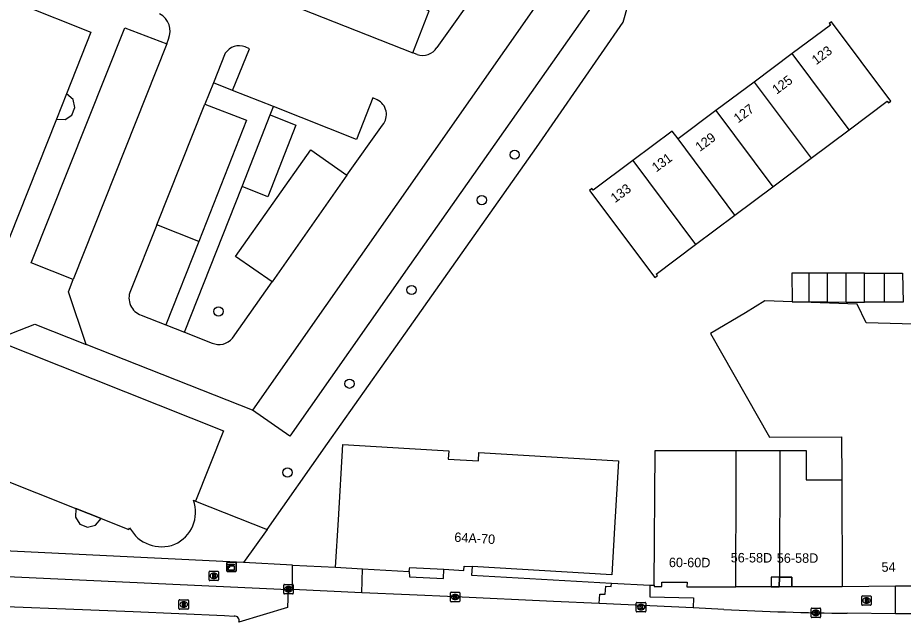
# Model space of a CAD drawing. Extents: x 160026 to 161302, y 384757 to 385701.
# Drawn here: x 160458.6 to 160552.2, y 384813.3 to 384876.9 of the extents above; entities that cross this region are included whole.
import ezdxf

# ---------------------------------------------------------------- set-up
doc = ezdxf.new("R2010")
doc.units = 0
for name, color, linetype in [('IMGEO_Boom', 7, 'Continuous'), ('IMGEO_Brandkraan', 7, 'Continuous'), ('IMGEO_Fietspad_open', 7, 'Continuous'), ('IMGEO_Grasland_overig', 7, 'Continuous'), ('IMGEO_Groenvoorziening', 7, 'Continuous'), ('IMGEO_Kast', 7, 'Continuous'), ('IMGEO_Kolk', 7, 'Continuous'), ('IMGEO_Pand', 7, 'Continuous'), ('IMGEO_Pand_nummerreeks', 7, 'Continuous'), ('IMGEO_Pand_overbouw', 7, 'Continuous'), ('IMGEO_Parkeervlak_open', 7, 'Continuous'), ('IMGEO_Rijbaan_lokaal_open', 7, 'Continuous'), ('IMGEO_Rioolput', 7, 'Continuous'), ('IMGEO_Voetpad_open', 7, 'Continuous')]:
    doc.layers.add(name, color=color, linetype=linetype)

msp = doc.modelspace()

# ---------------------------------------------------------------- linework, layer by layer
at = {"layer": 'IMGEO_Boom'}
for centre in [(160511.118, 384862.418), (160507.639, 384857.62), (160500.22, 384848.117), (160479.816, 384845.848), (160493.66, 384838.209), (160487.111, 384828.824)]:
    msp.add_circle(centre, 0.489, dxfattribs=at)
at = {"layer": 'IMGEO_Brandkraan'}
for p, q in [((160478.821, 384817.471), (160478.821, 384818.323)), ((160478.896, 384818.397), (160479.748, 384818.397)), ((160479.309, 384818.177), (160479.334, 384818.177)), ((160479.822, 384818.323), (160479.822, 384817.471)), ((160479.748, 384817.397), (160478.896, 384817.397)), ((160479.332, 384817.617), (160479.307, 384817.617)), ((160547.789, 384814.861), (160547.789, 384815.713)), ((160547.864, 384815.787), (160548.716, 384815.787)), ((160548.3, 384815.007), (160548.275, 384815.007)), ((160548.277, 384815.567), (160548.302, 384815.567)), ((160548.79, 384815.713), (160548.79, 384814.861)), ((160548.716, 384814.787), (160547.864, 384814.787))]:
    msp.add_line(p, q, dxfattribs=at)
for points in [[(160478.821, 384817.471), (160478.821, 384818.323)], [(160478.896, 384818.397), (160479.748, 384818.397)], [(160479.169, 384818.097), (160479.169, 384817.697), (160479.382, 384817.697)], [(160479.4, 384818.097), (160479.169, 384818.097)], [(160479.348, 384818.016), (160479.294, 384818.016), (160479.294, 384817.94)], [(160479.294, 384817.94), (160479.347, 384817.94)], [(160479.356, 384817.864), (160479.294, 384817.864), (160479.294, 384817.783)], [(160479.822, 384818.323), (160479.822, 384817.471)], [(160479.748, 384817.397), (160478.896, 384817.397)], [(160479.294, 384817.783), (160479.356, 384817.783)], [(160547.789, 384814.861), (160547.789, 384815.713)], [(160547.864, 384815.787), (160548.716, 384815.787)], [(160548.137, 384815.487), (160548.137, 384815.087), (160548.35, 384815.087)], [(160548.368, 384815.487), (160548.137, 384815.487)], [(160548.316, 384815.406), (160548.262, 384815.406), (160548.262, 384815.33)], [(160548.262, 384815.33), (160548.315, 384815.33)], [(160548.324, 384815.254), (160548.262, 384815.254), (160548.262, 384815.173)], [(160548.262, 384815.173), (160548.324, 384815.173)], [(160548.79, 384815.713), (160548.79, 384814.861)], [(160548.716, 384814.787), (160547.864, 384814.787)]]:
    msp.add_lwpolyline(points, dxfattribs=at)
for centre, radius, start, end in [((160478.898, 384818.321), 0.0765, 91.55205, 178.44795), ((160478.898, 384818.321), 0.0765, 91.55205, 178.44795), ((160479.349, 384817.978), 0.0379, 267.82845, 90.93552), ((160479.357, 384817.823), 0.0404, 269.87594, 90.50774), ((160479.404, 384817.952), 0.145, 59.4692, 91.53667), ((160479.429, 384817.999), 0.0922, 285.51372, 58.15012), ((160479.434, 384817.807), 0.105, 301.31148, 78.98903), ((160479.746, 384818.321), 0.0765, 1.55205, 88.44795), ((160479.746, 384818.321), 0.0765, 1.55205, 88.44795), ((160478.898, 384817.473), 0.0765, 181.55205, 268.44795), ((160478.898, 384817.473), 0.0765, 181.55205, 268.44795), ((160479.388, 384817.948), 0.251, 268.66757, 293.53466), ((160479.746, 384817.473), 0.0765, 271.55205, 358.44795), ((160479.746, 384817.473), 0.0765, 271.55205, 358.44795), ((160547.866, 384815.711), 0.0765, 91.55205, 178.44795), ((160547.866, 384815.711), 0.0765, 91.55205, 178.44795), ((160548.317, 384815.368), 0.0379, 267.82845, 90.93552), ((160548.325, 384815.213), 0.0404, 269.87594, 90.50774), ((160548.356, 384815.338), 0.251, 268.66757, 293.53466), ((160548.372, 384815.342), 0.145, 59.4692, 91.53667), ((160548.397, 384815.389), 0.0922, 285.51372, 58.15012), ((160548.402, 384815.197), 0.105, 301.31148, 78.98903), ((160548.714, 384815.711), 0.0765, 1.55205, 88.44795), ((160548.714, 384815.711), 0.0765, 1.55205, 88.44795), ((160547.866, 384814.863), 0.0765, 181.55205, 268.44795), ((160547.866, 384814.863), 0.0765, 181.55205, 268.44795), ((160548.714, 384814.863), 0.0765, 271.55205, 358.44795), ((160548.714, 384814.863), 0.0765, 271.55205, 358.44795)]:
    msp.add_arc(centre, radius, start, end, dxfattribs=at)
for centre, major_axis, ratio, start_param, end_param in [((160479.308, 384817.897), (-0.387, 0.002), 0.722429, 4.712389, 7.853982), ((160479.333, 384817.897), (-0.39, 0.002), 0.717154, 1.570796, 4.712389), ((160548.276, 384815.287), (-0.387, 0.002), 0.722429, 4.712389, 7.853982), ((160548.301, 384815.287), (-0.39, 0.002), 0.717154, 1.570796, 4.712389)]:
    msp.add_ellipse(centre, major_axis=major_axis, ratio=ratio, start_param=start_param, end_param=end_param, dxfattribs=at)
at = {"layer": 'IMGEO_Fietspad_open'}
for points in [[(160384.045, 384822.938), (160388.287, 384822.046), (160391.623, 384821.499), (160396.047, 384820.967), (160397.47, 384820.825), (160432.206, 384819.003), (160434.665, 384818.884), (160487.18, 384816.467)], [(160396.553, 384817.704), (160399.135, 384817.504), (160423.501, 384816.289), (160451.079, 384814.899), (160470.802, 384814.136), (160480.436, 384813.709), (160481.468, 384813.626)]]:
    msp.add_lwpolyline(points, dxfattribs=at)
msp.add_arc((160481.563, 384813.199), 0.438, 332.64945, 102.59348, dxfattribs=at)
at = {"layer": 'IMGEO_Grasland_overig'}
for points in [[(160484.944, 384822.805), (160491.35, 384831.882), (160500, 384844.139), (160506.846, 384853.84), (160513.427, 384863.164), (160522.58, 384876.446), (160528.803, 384898.479), (160528.344, 384898.663)], [(160456.162, 384842.86), (160460.428, 384844.498), (160465.825, 384842.366)], [(160477.398, 384825.79), (160484.944, 384822.805)]]:
    msp.add_lwpolyline(points, dxfattribs=at)
at = {"layer": 'IMGEO_Groenvoorziening'}
msp.add_lwpolyline([(160484.944, 384822.805), (160482.465, 384819.293)], dxfattribs=at)
at = {"layer": 'IMGEO_Kast'}
for p, q in [((160480.689, 384818.432), (160480.689, 384819.273)), ((160480.689, 384819.273), (160480.689, 384818.432)), ((160480.764, 384819.357), (160481.605, 384819.357)), ((160481.605, 384819.357), (160480.764, 384819.357)), ((160481.689, 384819.282), (160481.689, 384818.441)), ((160481.689, 384818.441), (160481.689, 384819.282)), ((160481.614, 384818.357), (160480.773, 384818.357)), ((160480.773, 384818.357), (160481.614, 384818.357))]:
    msp.add_line(p, q, dxfattribs=at)
for points in [[(160480.884, 384819.147), (160481.484, 384819.147), (160481.484, 384819.062), (160480.884, 384819.062), (160480.884, 384819.147)], [(160480.884, 384818.972), (160481.484, 384818.972), (160481.484, 384818.483), (160480.884, 384818.483), (160480.884, 384818.972)]]:
    msp.add_lwpolyline(points, dxfattribs=at)
msp.add_circle((160480.968, 384818.821), 0.0377, dxfattribs=at)
for centre, start, end in [((160480.767, 384819.279), 92.4484, 184.28452), ((160480.767, 384819.279), 92.4484, 184.28452), ((160481.611, 384819.279), 2.4484, 94.28452), ((160481.611, 384819.279), 2.4484, 94.28452), ((160480.767, 384818.435), 182.4484, 274.28452), ((160480.767, 384818.435), 182.4484, 274.28452), ((160481.611, 384818.435), 272.4484, 4.28452), ((160481.611, 384818.435), 272.4484, 4.28452)]:
    msp.add_arc(centre, 0.0779, start, end, dxfattribs=at)
at = {"layer": 'IMGEO_Kolk'}
for p, q in [((160486.715, 384816.065), (160486.715, 384816.917)), ((160486.79, 384816.991), (160487.642, 384816.991)), ((160487.716, 384816.917), (160487.716, 384816.065)), ((160487.642, 384815.991), (160486.79, 384815.991)), ((160487.226, 384816.211), (160487.201, 384816.211)), ((160487.203, 384816.771), (160487.228, 384816.771)), ((160504.321, 384815.238), (160504.321, 384816.09)), ((160504.396, 384816.164), (160505.248, 384816.164)), ((160504.809, 384815.944), (160504.834, 384815.944)), ((160505.322, 384816.09), (160505.322, 384815.238)), ((160505.248, 384815.164), (160504.396, 384815.164)), ((160504.832, 384815.384), (160504.807, 384815.384)), ((160523.966, 384814.163), (160523.966, 384815.015)), ((160524.041, 384815.089), (160524.893, 384815.089)), ((160524.967, 384815.015), (160524.967, 384814.163)), ((160524.893, 384814.089), (160524.041, 384814.089)), ((160524.477, 384814.309), (160524.452, 384814.309)), ((160524.454, 384814.869), (160524.479, 384814.869)), ((160542.445, 384813.561), (160542.445, 384814.413)), ((160542.52, 384814.487), (160543.372, 384814.487)), ((160542.933, 384814.267), (160542.958, 384814.267)), ((160543.446, 384814.413), (160543.446, 384813.561)), ((160543.372, 384813.487), (160542.52, 384813.487)), ((160542.956, 384813.707), (160542.931, 384813.707))]:
    msp.add_line(p, q, dxfattribs=at)
for points in [[(160486.715, 384816.065), (160486.715, 384816.917)], [(160486.79, 384816.991), (160487.642, 384816.991)], [(160487.716, 384816.917), (160487.716, 384816.065)], [(160487.642, 384815.991), (160486.79, 384815.991)], [(160487.036, 384816.691), (160487.159, 384816.691), (160487.159, 384816.54), (160487.289, 384816.691), (160487.453, 384816.691), (160487.307, 384816.54), (160487.46, 384816.291), (160487.308, 384816.291), (160487.223, 384816.455), (160487.159, 384816.388), (160487.159, 384816.291), (160487.036, 384816.291), (160487.036, 384816.691)], [(160504.321, 384815.238), (160504.321, 384816.09)], [(160504.396, 384816.164), (160505.248, 384816.164)], [(160505.322, 384816.09), (160505.322, 384815.238)], [(160505.248, 384815.164), (160504.396, 384815.164)], [(160504.642, 384815.864), (160504.765, 384815.864), (160504.765, 384815.713), (160504.895, 384815.864), (160505.059, 384815.864), (160504.913, 384815.713), (160505.066, 384815.464), (160504.914, 384815.464), (160504.829, 384815.628), (160504.765, 384815.561), (160504.765, 384815.464), (160504.642, 384815.464), (160504.642, 384815.864)], [(160523.966, 384814.163), (160523.966, 384815.015)], [(160524.041, 384815.089), (160524.893, 384815.089)], [(160524.967, 384815.015), (160524.967, 384814.163)], [(160524.893, 384814.089), (160524.041, 384814.089)], [(160524.287, 384814.789), (160524.41, 384814.789), (160524.41, 384814.638), (160524.54, 384814.789), (160524.704, 384814.789), (160524.558, 384814.638), (160524.711, 384814.389), (160524.559, 384814.389), (160524.474, 384814.553), (160524.41, 384814.486), (160524.41, 384814.389), (160524.287, 384814.389), (160524.287, 384814.789)], [(160542.445, 384813.561), (160542.445, 384814.413)], [(160542.52, 384814.487), (160543.372, 384814.487)], [(160542.766, 384814.187), (160542.889, 384814.187), (160542.889, 384814.036), (160543.019, 384814.187), (160543.183, 384814.187), (160543.037, 384814.036), (160543.19, 384813.787), (160543.038, 384813.787), (160542.953, 384813.951), (160542.889, 384813.884), (160542.889, 384813.787), (160542.766, 384813.787), (160542.766, 384814.187)], [(160543.446, 384814.413), (160543.446, 384813.561)], [(160543.372, 384813.487), (160542.52, 384813.487)]]:
    msp.add_lwpolyline(points, dxfattribs=at)
for centre, start, end in [((160486.792, 384816.915), 91.55205, 178.44795), ((160486.792, 384816.915), 91.55205, 178.44795), ((160487.64, 384816.915), 1.55205, 88.44795), ((160487.64, 384816.915), 1.55205, 88.44795), ((160486.792, 384816.067), 181.55205, 268.44795), ((160486.792, 384816.067), 181.55205, 268.44795), ((160487.64, 384816.067), 271.55205, 358.44795), ((160487.64, 384816.067), 271.55205, 358.44795), ((160504.398, 384816.088), 91.55205, 178.44795), ((160504.398, 384816.088), 91.55205, 178.44795), ((160505.246, 384816.088), 1.55205, 88.44795), ((160505.246, 384816.088), 1.55205, 88.44795), ((160504.398, 384815.24), 181.55205, 268.44795), ((160504.398, 384815.24), 181.55205, 268.44795), ((160505.246, 384815.24), 271.55205, 358.44795), ((160505.246, 384815.24), 271.55205, 358.44795), ((160524.043, 384815.013), 91.55205, 178.44795), ((160524.043, 384815.013), 91.55205, 178.44795), ((160524.891, 384815.013), 1.55205, 88.44795), ((160524.891, 384815.013), 1.55205, 88.44795), ((160524.043, 384814.165), 181.55205, 268.44795), ((160524.043, 384814.165), 181.55205, 268.44795), ((160524.891, 384814.165), 271.55205, 358.44795), ((160524.891, 384814.165), 271.55205, 358.44795), ((160542.522, 384814.411), 91.55205, 178.44795), ((160542.522, 384814.411), 91.55205, 178.44795), ((160543.37, 384814.411), 1.55205, 88.44795), ((160543.37, 384814.411), 1.55205, 88.44795), ((160542.522, 384813.563), 181.55205, 268.44795), ((160542.522, 384813.563), 181.55205, 268.44795), ((160543.37, 384813.563), 271.55205, 358.44795), ((160543.37, 384813.563), 271.55205, 358.44795)]:
    msp.add_arc(centre, 0.0765, start, end, dxfattribs=at)
for centre, major_axis, ratio, start_param, end_param in [((160487.202, 384816.491), (-0.387, 0.002), 0.722429, 4.712389, 7.853982), ((160487.227, 384816.491), (-0.39, 0.002), 0.717154, 1.570796, 4.712389), ((160504.808, 384815.664), (-0.387, 0.002), 0.722429, 4.712389, 7.853982), ((160504.833, 384815.664), (-0.39, 0.002), 0.717154, 1.570796, 4.712389), ((160524.453, 384814.589), (-0.387, 0.002), 0.722429, 4.712389, 7.853982), ((160524.478, 384814.589), (-0.39, 0.002), 0.717154, 1.570796, 4.712389), ((160542.932, 384813.987), (-0.387, 0.002), 0.722429, 4.712389, 7.853982), ((160542.957, 384813.987), (-0.39, 0.002), 0.717154, 1.570796, 4.712389)]:
    msp.add_ellipse(centre, major_axis=major_axis, ratio=ratio, start_param=start_param, end_param=end_param, dxfattribs=at)
at = {"layer": 'IMGEO_Pand'}
for points in [[(160458.854, 384878.113), (160458.909, 384878.345), (160466.344, 384875.376), (160463.744, 384868.841), (160462.686, 384866.181), (160454.71, 384846.132), (160453.785, 384843.807), (160456.162, 384842.86)], [(160546.457, 384865.058), (160550.481, 384868.067), (160550.611, 384867.895), (160550.866, 384868.087), (160544.605, 384876.481), (160544.348, 384876.289), (160544.48, 384876.113), (160540.442, 384873.1)], [(160540.442, 384873.1), (160536.415, 384870.096)], [(160546.457, 384865.058), (160540.442, 384873.1)], [(160536.415, 384870.096), (160532.388, 384867.091)], [(160536.415, 384870.096), (160542.434, 384862.048)], [(160482.302, 384859.054), (160485.287, 384866.621)], [(160485.287, 384866.621), (160488.008, 384865.548), (160485.023, 384857.981), (160482.302, 384859.054)], [(160532.388, 384867.091), (160528.379, 384864.1)], [(160532.388, 384867.091), (160538.41, 384859.039)], [(160528.379, 384864.1), (160527.773, 384864.914), (160523.587, 384861.794)], [(160542.434, 384862.048), (160546.457, 384865.058)], [(160534.387, 384856.03), (160528.379, 384864.1)], [(160523.587, 384861.794), (160519.404, 384858.676), (160519.278, 384858.844), (160519.022, 384858.651), (160525.941, 384849.44), (160526.195, 384849.635), (160526.064, 384849.805), (160530.225, 384852.917)], [(160523.587, 384861.794), (160530.225, 384852.917)], [(160538.41, 384859.039), (160542.434, 384862.048)], [(160534.387, 384856.03), (160538.41, 384859.039)], [(160530.225, 384852.917), (160534.387, 384856.03)], [(160542.225, 384849.888), (160540.418, 384849.888), (160540.442, 384846.856), (160542.231, 384846.852)], [(160542.231, 384846.852), (160542.225, 384849.888)], [(160544.18, 384849.888), (160542.225, 384849.888)], [(160544.186, 384846.849), (160544.18, 384849.888)], [(160546.135, 384849.888), (160544.18, 384849.888)], [(160546.141, 384846.845), (160546.135, 384849.888)], [(160548.09, 384849.887), (160546.135, 384849.888)], [(160548.096, 384846.841), (160548.09, 384849.887)], [(160548.09, 384849.887), (160550.162, 384849.887)], [(160550.162, 384849.887), (160552.111, 384849.887), (160552.16, 384846.833), (160550.162, 384846.837)], [(160550.162, 384849.887), (160550.162, 384846.837)], [(160557.11, 384844.2), (160557.109, 384844.386), (160548.25, 384844.629), (160547.311, 384846.607), (160537.567, 384846.953), (160535.49, 384845.715), (160531.804, 384843.523), (160538.028, 384832.564), (160545.657, 384832.593), (160545.679, 384828.065)], [(160542.231, 384846.852), (160544.186, 384846.849)], [(160544.186, 384846.849), (160546.141, 384846.845)], [(160546.141, 384846.845), (160548.096, 384846.841)], [(160550.162, 384846.837), (160548.096, 384846.841)], [(160456.162, 384842.86), (160480.339, 384833.224), (160477.398, 384825.79)], [(160446.602, 384835.283), (160448.94, 384834.349), (160447.918, 384831.723), (160464.745, 384825.028), (160467.407, 384823.969), (160470.36, 384822.794), (160470.431, 384822.987)], [(160492.188, 384818.812), (160492.482, 384823.804), (160492.952, 384831.788), (160500, 384831.373), (160504.153, 384831.128), (160504.101, 384830.23), (160507.286, 384830.043), (160507.338, 384830.94), (160522.099, 384830.07), (160521.681, 384822.984), (160521.387, 384817.992), (160506.608, 384818.87)], [(160525.866, 384816.897), (160525.97, 384831.141), (160534.536, 384831.144)], [(160534.496, 384816.748), (160534.537, 384828.029), (160534.536, 384830.172), (160534.536, 384831.144)], [(160534.536, 384831.144), (160539.15, 384831.146)], [(160539.15, 384831.146), (160539.147, 384830.49), (160539.146, 384830.318), (160539.082, 384817.759)], [(160539.15, 384831.146), (160541.915, 384831.147), (160541.917, 384830.485), (160541.925, 384828.053), (160545.679, 384828.065)], [(160545.679, 384828.065), (160545.681, 384827.685), (160545.734, 384816.779)], [(160477.18, 384825.89), (160477.398, 384825.79)], [(160492.188, 384818.812), (160495.033, 384818.648)], [(160499.955, 384818.365), (160500, 384818.614), (160500.031, 384818.786), (160503.637, 384818.589)], [(160503.637, 384818.589), (160505.76, 384818.473), (160505.781, 384818.914), (160506.608, 384818.87)], [(160495.033, 384818.648), (160499.955, 384818.365)], [(160525.866, 384816.897), (160525.865, 384816.766), (160526.67, 384816.76), (160526.674, 384817.22), (160529.333, 384817.217), (160529.323, 384816.753), (160534.496, 384816.748)], [(160539.082, 384817.759), (160538.229, 384817.758), (160538.231, 384816.753)], [(160539.082, 384817.759), (160540.404, 384817.761), (160540.406, 384816.756)], [(160538.231, 384816.753), (160534.691, 384816.748), (160534.496, 384816.748)], [(160540.406, 384816.756), (160544.086, 384816.761), (160545.734, 384816.779)], [(160545.734, 384816.779), (160551.363, 384816.841)], [(160551.363, 384816.841), (160551.838, 384816.842), (160555.07, 384816.851)]]:
    msp.add_lwpolyline(points, dxfattribs=at)
for centre, radius, start, end in [((160473.681, 384824.633), 3.718, 293.96688, 19.76078), ((160473.795, 384824.785), 3.814, 208.1185, 291.46748)]:
    msp.add_arc(centre, radius, start, end, dxfattribs=at)
at = {"layer": 'IMGEO_Pand_overbouw'}
for points in [[(160464.649, 384867.411), (160464.446, 384868.249), (160463.744, 384868.841), (160462.686, 384866.181), (160463.608, 384866.135), (160464.328, 384866.603)], [(160467.407, 384823.969), (160464.745, 384825.028), (160464.711, 384824.103), (160465.182, 384823.356), (160465.976, 384823.043), (160466.83, 384823.251)], [(160539.082, 384817.759), (160538.229, 384817.758), (160538.231, 384816.753), (160539.077, 384816.754)], [(160539.082, 384817.759), (160539.077, 384816.754), (160540.406, 384816.756), (160540.404, 384817.761)]]:
    msp.add_lwpolyline(points, close=True, dxfattribs=at)
at = {"layer": 'IMGEO_Parkeervlak_open'}
for points in [[(160500.361, 384873.194), (160502.074, 384877.631), (160500, 384878.451), (160477.873, 384887.204)], [(160517.812, 384886.689), (160522.781, 384883.168), (160500, 384850.695), (160487.346, 384832.658), (160483.42, 384835.416)], [(160464.457, 384849.226), (160460.026, 384850.977), (160469.933, 384875.839), (160474.361, 384874.152)], [(160485.486, 384848.991), (160481.611, 384851.67), (160489.581, 384862.926), (160493.385, 384860.239)], [(160477.726, 384853.259), (160473.306, 384855.022)]]:
    msp.add_lwpolyline(points, dxfattribs=at)
at = {"layer": 'IMGEO_Rijbaan_lokaal_open'}
for points in [[(160517.812, 384886.689), (160517.773, 384884.524), (160483.42, 384835.416)], [(160474.953, 384885.277), (160474.258, 384883.52), (160500.361, 384873.194)], [(160507.526, 384880.314), (160502.898, 384873.737)], [(160474.361, 384874.152), (160464.457, 384849.226)], [(160474.361, 384874.152), (160474.521, 384874.618)], [(160480.53, 384873.135), (160479.288, 384870.027)], [(160481.315, 384869.217), (160483.086, 384873.613), (160482.633, 384873.81)], [(160500.801, 384873.006), (160500.361, 384873.194)], [(160479.288, 384870.027), (160478.377, 384867.747)], [(160485.625, 384867.504), (160481.315, 384869.217)], [(160496.602, 384868.229), (160496.111, 384868.415), (160494.398, 384864.017), (160485.625, 384867.504)], [(160473.306, 384855.022), (160478.377, 384867.747)], [(160493.385, 384860.239), (160497.162, 384865.54)], [(160493.385, 384860.239), (160485.486, 384848.991)], [(160473.306, 384855.022), (160470.508, 384848.026)], [(160465.825, 384842.366), (160463.975, 384847.918), (160464.457, 384849.226)], [(160481.288, 384843.022), (160485.486, 384848.991)], [(160471.663, 384845.458), (160474.241, 384844.439)], [(160474.241, 384844.439), (160476.219, 384843.658)], [(160476.219, 384843.658), (160479.134, 384842.506)], [(160483.42, 384835.416), (160465.825, 384842.366)], [(160487.18, 384816.467), (160487.123, 384814.551), (160481.952, 384812.998)], [(160487.644, 384816.446), (160487.18, 384816.467)], [(160494.965, 384816.109), (160487.644, 384816.446)], [(160520.035, 384814.976), (160515.212, 384815.201), (160504.818, 384815.663), (160500, 384815.877), (160494.965, 384816.109)], [(160529.984, 384814.5), (160520.035, 384814.976)], [(160533.225, 384814.341), (160529.984, 384814.5)], [(160551.343, 384813.877), (160546.25, 384813.941)], [(160555.053, 384813.866), (160551.343, 384813.877)]]:
    msp.add_lwpolyline(points, dxfattribs=at)
for centre, radius, start, end in [((160472.639, 384875.479), 2.07, 335.41303, 62.7623), ((160481.995, 384872.184), 1.747, 68.57921, 147.01094), ((160501.36, 384874.774), 1.855, 252.44623, 325.99018), ((160495.798, 384866.659), 1.764, 320.65127, 62.8768), ((160472.285, 384847.282), 1.927, 157.26943, 251.16379), ((160479.868, 384844.195), 1.842, 246.51115, 320.43202), ((160550.076, 385150.789), 336.87, 267.13273, 269.34925)]:
    msp.add_arc(centre, radius, start, end, dxfattribs=at)
at = {"layer": 'IMGEO_Rioolput'}
for p, q in [((160475.641, 384814.444), (160475.641, 384815.296)), ((160475.716, 384815.37), (160476.568, 384815.37)), ((160476.129, 384815.15), (160476.154, 384815.15)), ((160476.642, 384815.296), (160476.642, 384814.444)), ((160476.568, 384814.37), (160475.716, 384814.37)), ((160476.152, 384814.59), (160476.127, 384814.59))]:
    msp.add_line(p, q, dxfattribs=at)
for points in [[(160475.641, 384814.444), (160475.641, 384815.296)], [(160475.716, 384815.37), (160476.568, 384815.37)], [(160476.23, 384815.068), (160475.978, 384815.07), (160475.978, 384814.67)], [(160476.156, 384814.989), (160476.102, 384814.989), (160476.102, 384814.908)], [(160476.642, 384815.296), (160476.642, 384814.444)], [(160476.568, 384814.37), (160475.716, 384814.37)], [(160475.978, 384814.67), (160476.102, 384814.67), (160476.102, 384814.832), (160476.113, 384814.832)], [(160476.102, 384814.908), (160476.154, 384814.908)], [(160476.16, 384814.803), (160476.231, 384814.67), (160476.371, 384814.67), (160476.306, 384814.796)]]:
    msp.add_lwpolyline(points, dxfattribs=at)
for centre, radius, start, end in [((160475.718, 384815.294), 0.0765, 91.55205, 178.44795), ((160475.718, 384815.294), 0.0765, 91.55205, 178.44795), ((160476.162, 384814.893), 0.0964, 77.00612, 93.18647), ((160476.176, 384814.95), 0.0378, 276.66336, 79.67722), ((160476.229, 384814.958), 0.109, 350.36119, 89.41601), ((160476.566, 384815.294), 0.0765, 1.55205, 88.44795), ((160476.566, 384815.294), 0.0765, 1.55205, 88.44795), ((160475.718, 384814.446), 0.0765, 181.55205, 268.44795), ((160475.718, 384814.446), 0.0765, 181.55205, 268.44795), ((160476.112, 384814.779), 0.0533, 26.02933, 88.69889), ((160476.138, 384815.097), 0.19, 274.7715, 282.96867), ((160476.227, 384814.958), 0.112, 277.58423, 350.98172), ((160476.211, 384814.743), 0.108, 29.51342, 73.79051), ((160476.566, 384814.446), 0.0765, 271.55205, 358.44795), ((160476.566, 384814.446), 0.0765, 271.55205, 358.44795)]:
    msp.add_arc(centre, radius, start, end, dxfattribs=at)
for centre, major_axis, ratio, start_param, end_param in [((160476.128, 384814.87), (-0.387, 0.002), 0.722429, 4.712389, 7.853982), ((160476.153, 384814.87), (-0.39, 0.002), 0.717154, 1.570796, 4.712389)]:
    msp.add_ellipse(centre, major_axis=major_axis, ratio=ratio, start_param=start_param, end_param=end_param, dxfattribs=at)
at = {"layer": 'IMGEO_Voetpad_open'}
for points in [[(160481.315, 384869.217), (160479.288, 384870.027)], [(160478.377, 384867.747), (160482.761, 384866.053), (160477.726, 384853.259)], [(160485.287, 384866.621), (160485.625, 384867.504)], [(160476.219, 384843.658), (160482.302, 384859.054)], [(160477.726, 384853.259), (160474.241, 384844.439)], [(160482.465, 384819.293), (160444.818, 384821.155)], [(160487.642, 384819.037), (160482.465, 384819.293)], [(160487.644, 384816.446), (160487.642, 384819.037)], [(160487.642, 384819.037), (160492.188, 384818.812)], [(160506.608, 384818.87), (160506.56, 384817.984), (160521.342, 384817.116)], [(160494.965, 384816.109), (160495.033, 384818.648)], [(160499.955, 384818.365), (160500, 384817.799), (160503.592, 384817.607), (160503.637, 384818.589)], [(160520.035, 384814.976), (160520.106, 384815.978), (160520.69, 384815.949), (160520.734, 384816.803), (160521.325, 384816.773), (160521.342, 384817.116)], [(160521.342, 384817.116), (160525.385, 384816.908)], [(160525.385, 384816.908), (160525.866, 384816.897)], [(160525.385, 384816.908), (160525.397, 384815.666), (160530.025, 384815.577), (160529.984, 384814.5)], [(160540.406, 384816.756), (160539.077, 384816.754), (160538.231, 384816.753)], [(160551.343, 384813.877), (160551.363, 384816.841)]]:
    msp.add_lwpolyline(points, dxfattribs=at)

# ---------------------------------------------------------------- texts
at = {"layer": 'IMGEO_Pand_nummerreeks'}
for s, rotation, p in [('123', 36.72659, (160542.976, 384871.872)), ('125', 36.72659, (160538.798, 384868.755)), ('127', 36.72659, (160534.724, 384865.715)), ('129', 36.72659, (160530.677, 384862.695)), ('131', 36.69795, (160526.08, 384860.534)), ('133', 36.69795, (160521.726, 384857.288)), ('64A-70', 356.67505, (160504.714, 384821.501)), ('60-60D', 359.72498, (160527.411, 384818.821)), ('56-58D', 359.73071, (160533.94, 384819.324)), ('56-58D', 360, (160538.813, 384819.278)), ('54', 0.63025, (160549.884, 384818.325))]:
    msp.add_text(s, height=1, rotation=rotation, dxfattribs=at).set_placement(p)

doc.saveas('drawing.dxf')
